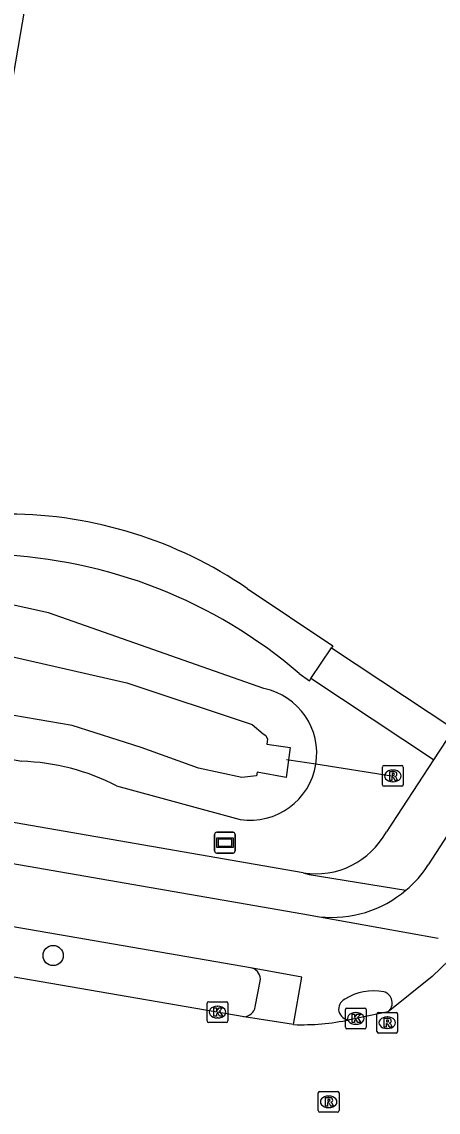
# Model space of a CAD drawing. Extents: x 161258 to 161838, y 380836 to 381727.
# Drawn here: x 161479.4 to 161499.5, y 380867.4 to 380920 of the extents above; entities that cross this region are included whole.
import ezdxf

# ---------------------------------------------------------------- set-up
doc = ezdxf.new("R2010")
doc.units = 0
for name, color, linetype in [('IMGEO_Boom', 7, 'Continuous'), ('IMGEO_Damwand', 7, 'Continuous'), ('IMGEO_Duiker', 7, 'Continuous'), ('IMGEO_Fietspad_gesloten', 7, 'Continuous'), ('IMGEO_Groenvoorziening', 7, 'Continuous'), ('IMGEO_Kolk', 7, 'Continuous'), ('IMGEO_Pand', 7, 'Continuous'), ('IMGEO_Rijbaan_lokaal_gesloten', 7, 'Continuous'), ('IMGEO_Rioolput', 7, 'Continuous'), ('IMGEO_Verklikker', 7, 'Continuous'), ('IMGEO_Voetpad_gesloten', 7, 'Continuous'), ('IMGEO_Voetpad_open', 7, 'Continuous'), ('IMGEO_Waterloop', 7, 'Continuous')]:
    doc.layers.add(name, color=color, linetype=linetype)

msp = doc.modelspace()

# ---------------------------------------------------------------- linework, layer by layer
at = {"layer": 'IMGEO_Boom'}
msp.add_circle((161480.898, 380874.976), 0.489, dxfattribs=at)
at = {"layer": 'IMGEO_Damwand'}
msp.add_lwpolyline([(161491.246, 380885.423), (161491.214, 380885.181), (161492.324, 380885.02), (161492.147, 380883.571), (161490.747, 380883.829), (161490.715, 380883.652)], dxfattribs=at)
at = {"layer": 'IMGEO_Duiker'}
msp.add_lwpolyline([(161497.225, 380883.636), (161493.574, 380884.204), (161492.273, 380884.406), (161492.16, 380884.424)], dxfattribs=at)
at = {"layer": 'IMGEO_Fietspad_gesloten'}
for points in [[(161581.633, 381006.84), (161581.562, 381006.731), (161578.938, 381002.688), (161504.207, 380887.394), (161498.991, 380879.345)], [(161442.234, 380885.779), (161492.944, 380876.987), (161493.75, 380876.843)], [(161490.507, 380874.372), (161441.231, 380882.873)], [(161493.75, 380876.843), (161499.475, 380875.817)], [(161492.496, 380871.642), (161492.898, 380873.933), (161490.507, 380874.372)]]:
    msp.add_lwpolyline(points, dxfattribs=at)
for centre, radius, start, end in [((161494.329, 380882.374), 5.56, 310.2082, 326.9881), ((161494.327, 380882.375), 5.562, 264.0506, 310.2186), ((161495.185, 380872.394), 0.515, 114.4134, 271.5673), ((161496.361, 380870.718), 2.556, 79.0262, 122.9351), ((161496.697, 380872.687), 0.56, 309.8224, 74.3832)]:
    msp.add_arc(centre, radius, start, end, dxfattribs=at)
at = {"layer": 'IMGEO_Groenvoorziening'}
for points in [[(161491.068, 380887.862), (161480.668, 380891.515), (161476.284, 380892.48), (161466.186, 380894.295), (161455.971, 380895.388)], [(161445.917, 380889.274), (161448.625, 380889.039), (161464.412, 380886.545), (161474.262, 380885.271), (161479.386, 380884.35)], [(161483.958, 380883.163), (161489.912, 380881.545)]]:
    msp.add_lwpolyline(points, dxfattribs=at)
for centre, radius, start, end in [((161490.405, 380884.721), 3.21, 350.7396, 78.0884), ((161479.039, 380873.616), 10.739, 62.7417, 88.1502), ((161490.404, 380884.719), 3.212, 261.1896, 350.7777)]:
    msp.add_arc(centre, radius, start, end, dxfattribs=at)
at = {"layer": 'IMGEO_Kolk'}
for p, q in [((161488.328, 380871.819), (161488.328, 380872.671)), ((161488.403, 380872.745), (161489.255, 380872.745)), ((161488.816, 380872.525), (161488.841, 380872.525)), ((161489.329, 380872.671), (161489.329, 380871.819)), ((161494.996, 380871.514), (161494.996, 380872.366)), ((161495.071, 380872.44), (161495.923, 380872.44)), ((161495.997, 380872.366), (161495.997, 380871.514)), ((161489.255, 380871.745), (161488.403, 380871.745)), ((161488.839, 380871.965), (161488.814, 380871.965)), ((161495.484, 380872.22), (161495.509, 380872.22)), ((161495.923, 380871.44), (161495.071, 380871.44)), ((161495.507, 380871.66), (161495.482, 380871.66))]:
    msp.add_line(p, q, dxfattribs=at)
for points in [[(161488.328, 380871.819), (161488.328, 380872.671)], [(161488.403, 380872.745), (161489.255, 380872.745)], [(161488.649, 380872.445), (161488.772, 380872.445), (161488.772, 380872.294), (161488.902, 380872.445), (161489.066, 380872.445), (161488.92, 380872.294), (161489.073, 380872.045), (161488.921, 380872.045), (161488.836, 380872.209), (161488.772, 380872.142), (161488.772, 380872.045), (161488.649, 380872.045), (161488.649, 380872.445)], [(161489.329, 380872.671), (161489.329, 380871.819)], [(161494.996, 380871.514), (161494.996, 380872.366)], [(161495.071, 380872.44), (161495.923, 380872.44)], [(161495.997, 380872.366), (161495.997, 380871.514)], [(161489.255, 380871.745), (161488.403, 380871.745)], [(161495.317, 380872.14), (161495.44, 380872.14), (161495.44, 380871.989), (161495.57, 380872.14), (161495.734, 380872.14), (161495.588, 380871.989), (161495.741, 380871.74), (161495.589, 380871.74), (161495.504, 380871.904), (161495.44, 380871.837), (161495.44, 380871.74), (161495.317, 380871.74), (161495.317, 380872.14)], [(161495.923, 380871.44), (161495.071, 380871.44)]]:
    msp.add_lwpolyline(points, dxfattribs=at)
for centre, start, end in [((161488.405, 380872.669), 91.552, 178.448), ((161488.405, 380872.669), 91.552, 178.448), ((161489.253, 380872.669), 1.552, 88.448), ((161489.253, 380872.669), 1.552, 88.448), ((161495.073, 380872.364), 91.552, 178.448), ((161495.073, 380872.364), 91.552, 178.448), ((161495.921, 380872.364), 1.552, 88.448), ((161495.921, 380872.364), 1.552, 88.448), ((161488.405, 380871.821), 181.552, 268.448), ((161488.405, 380871.821), 181.552, 268.448), ((161489.253, 380871.821), 271.552, 358.448), ((161489.253, 380871.821), 271.552, 358.448), ((161495.073, 380871.516), 181.552, 268.448), ((161495.073, 380871.516), 181.552, 268.448), ((161495.921, 380871.516), 271.552, 358.448), ((161495.921, 380871.516), 271.552, 358.448)]:
    msp.add_arc(centre, 0.0765, start, end, dxfattribs=at)
for centre, major_axis, ratio, start_param, end_param in [((161488.815, 380872.245), (-0.387, 0.002), 0.722429, 4.712389, 7.853982), ((161488.84, 380872.245), (-0.39, 0.002), 0.717154, 1.570796, 4.712389), ((161495.483, 380871.94), (-0.387, 0.002), 0.722429, 4.712389, 7.853982), ((161495.508, 380871.94), (-0.39, 0.002), 0.717154, 1.570796, 4.712389)]:
    msp.add_ellipse(centre, major_axis=major_axis, ratio=ratio, start_param=start_param, end_param=end_param, dxfattribs=at)
at = {"layer": 'IMGEO_Pand'}
msp.add_lwpolyline([(161467.112, 380961.61), (161466.768, 380959.497), (161484.617, 380956.479), (161485.016, 380958.571), (161485.967, 380958.39), (161485.177, 380953.62), (161481.981, 380934.334), (161483.164, 380934.132), (161482.561, 380930.592), (161481.259, 380930.814), (161478.315, 380913.67), (161478.183, 380913.693), (161477.473, 380913.814), (161459.352, 380916.915), (161458.632, 380917.038), (161458.494, 380917.062), (161463.634, 380947.032), (161464.19, 380950.274), (161465.344, 380957.003), (161466.161, 380961.765), (161467.112, 380961.61)], dxfattribs=at)
at = {"layer": 'IMGEO_Rijbaan_lokaal_gesloten'}
for points in [[(161490.105, 380872.025), (161441.405, 380880.42)], [(161500.831, 380875.559), (161499.175, 380873.962), (161497.056, 380872.257)], [(161492.496, 380871.642), (161490.105, 380872.025)], [(161497.056, 380872.257), (161495.199, 380871.879)]]:
    msp.add_lwpolyline(points, dxfattribs=at)
msp.add_arc((161492.843, 380883.214), 11.578, 268.2814, 281.7404, dxfattribs=at)
at = {"layer": 'IMGEO_Rioolput'}
for p, q in [((161496.787, 380883.218), (161496.787, 380884.07)), ((161496.862, 380884.144), (161497.714, 380884.144)), ((161497.275, 380883.924), (161497.3, 380883.924)), ((161497.788, 380884.07), (161497.788, 380883.218)), ((161497.298, 380883.364), (161497.273, 380883.364)), ((161497.714, 380883.144), (161496.862, 380883.144)), ((161496.516, 380871.308), (161496.516, 380872.16)), ((161496.591, 380872.234), (161497.443, 380872.234)), ((161497.004, 380872.014), (161497.029, 380872.014)), ((161497.517, 380872.16), (161497.517, 380871.308)), ((161497.443, 380871.234), (161496.591, 380871.234)), ((161497.027, 380871.454), (161497.002, 380871.454)), ((161493.689, 380867.491), (161493.689, 380868.343)), ((161493.764, 380868.417), (161494.616, 380868.417)), ((161494.177, 380868.197), (161494.202, 380868.197)), ((161494.69, 380868.343), (161494.69, 380867.491)), ((161494.2, 380867.637), (161494.175, 380867.637)), ((161494.616, 380867.417), (161493.764, 380867.417))]:
    msp.add_line(p, q, dxfattribs=at)
for points in [[(161496.787, 380883.218), (161496.787, 380884.07)], [(161496.862, 380884.144), (161497.714, 380884.144)], [(161497.376, 380883.842), (161497.124, 380883.844), (161497.124, 380883.444)], [(161497.788, 380884.07), (161497.788, 380883.218)], [(161497.124, 380883.444), (161497.248, 380883.444), (161497.248, 380883.606), (161497.259, 380883.606)], [(161497.302, 380883.763), (161497.248, 380883.763), (161497.248, 380883.682)], [(161497.248, 380883.682), (161497.3, 380883.682)], [(161497.306, 380883.577), (161497.377, 380883.444), (161497.517, 380883.444), (161497.452, 380883.57)], [(161497.714, 380883.144), (161496.862, 380883.144)], [(161496.516, 380871.308), (161496.516, 380872.16)], [(161496.591, 380872.234), (161497.443, 380872.234)], [(161497.105, 380871.932), (161496.853, 380871.934), (161496.853, 380871.534)], [(161497.031, 380871.853), (161496.977, 380871.853), (161496.977, 380871.772)], [(161496.977, 380871.772), (161497.029, 380871.772)], [(161497.517, 380872.16), (161497.517, 380871.308)], [(161497.443, 380871.234), (161496.591, 380871.234)], [(161496.853, 380871.534), (161496.977, 380871.534), (161496.977, 380871.696), (161496.988, 380871.696)], [(161497.035, 380871.667), (161497.106, 380871.534), (161497.246, 380871.534), (161497.181, 380871.66)], [(161493.689, 380867.491), (161493.689, 380868.343)], [(161493.764, 380868.417), (161494.616, 380868.417)], [(161494.278, 380868.115), (161494.026, 380868.117), (161494.026, 380867.717)], [(161494.69, 380868.343), (161494.69, 380867.491)], [(161494.026, 380867.717), (161494.15, 380867.717), (161494.15, 380867.879), (161494.161, 380867.879)], [(161494.204, 380868.036), (161494.15, 380868.036), (161494.15, 380867.955)], [(161494.15, 380867.955), (161494.202, 380867.955)], [(161494.208, 380867.85), (161494.279, 380867.717), (161494.419, 380867.717), (161494.354, 380867.843)], [(161494.616, 380867.417), (161493.764, 380867.417)]]:
    msp.add_lwpolyline(points, dxfattribs=at)
for centre, radius, start, end in [((161496.864, 380884.068), 0.0765, 91.552, 178.448), ((161496.864, 380884.068), 0.0765, 91.552, 178.448), ((161497.375, 380883.732), 0.109, 350.3612, 89.416), ((161497.712, 380884.068), 0.0765, 1.552, 88.448), ((161497.712, 380884.068), 0.0765, 1.552, 88.448), ((161497.258, 380883.553), 0.0533, 26.0293, 88.6989), ((161497.284, 380883.871), 0.19, 274.7715, 282.9687), ((161497.308, 380883.667), 0.0964, 77.0061, 93.1865), ((161497.322, 380883.724), 0.0378, 276.6634, 79.6772), ((161497.373, 380883.732), 0.112, 277.5842, 350.9817), ((161497.357, 380883.517), 0.108, 29.5134, 73.7905), ((161496.864, 380883.22), 0.0765, 181.552, 268.448), ((161496.864, 380883.22), 0.0765, 181.552, 268.448), ((161497.712, 380883.22), 0.0765, 271.552, 358.448), ((161497.712, 380883.22), 0.0765, 271.552, 358.448), ((161496.593, 380872.158), 0.0765, 91.552, 178.448), ((161496.593, 380872.158), 0.0765, 91.552, 178.448), ((161497.013, 380871.961), 0.19, 274.7715, 282.9687), ((161497.037, 380871.757), 0.0964, 77.0061, 93.1865), ((161497.051, 380871.814), 0.0378, 276.6634, 79.6772), ((161497.104, 380871.822), 0.109, 350.3612, 89.416), ((161497.102, 380871.822), 0.112, 277.5842, 350.9817), ((161497.441, 380872.158), 0.0765, 1.552, 88.448), ((161497.441, 380872.158), 0.0765, 1.552, 88.448), ((161496.593, 380871.31), 0.0765, 181.552, 268.448), ((161496.593, 380871.31), 0.0765, 181.552, 268.448), ((161496.987, 380871.643), 0.0533, 26.0293, 88.6989), ((161497.086, 380871.607), 0.108, 29.5134, 73.7905), ((161497.441, 380871.31), 0.0765, 271.552, 358.448), ((161497.441, 380871.31), 0.0765, 271.552, 358.448), ((161493.766, 380868.341), 0.0765, 91.552, 178.448), ((161493.766, 380868.341), 0.0765, 91.552, 178.448), ((161494.277, 380868.005), 0.109, 350.3612, 89.416), ((161494.614, 380868.341), 0.0765, 1.552, 88.448), ((161494.614, 380868.341), 0.0765, 1.552, 88.448), ((161494.16, 380867.826), 0.0533, 26.0293, 88.6989), ((161494.186, 380868.144), 0.19, 274.7715, 282.9687), ((161494.21, 380867.94), 0.0964, 77.0061, 93.1865), ((161494.224, 380867.997), 0.0378, 276.6634, 79.6772), ((161494.275, 380868.005), 0.112, 277.5842, 350.9817), ((161494.259, 380867.79), 0.108, 29.5134, 73.7905), ((161493.766, 380867.493), 0.0765, 181.552, 268.448), ((161493.766, 380867.493), 0.0765, 181.552, 268.448), ((161494.614, 380867.493), 0.0765, 271.552, 358.448), ((161494.614, 380867.493), 0.0765, 271.552, 358.448)]:
    msp.add_arc(centre, radius, start, end, dxfattribs=at)
for centre, major_axis, ratio, start_param, end_param in [((161497.274, 380883.644), (-0.387, 0.002), 0.722429, 4.712389, 7.853982), ((161497.299, 380883.644), (-0.39, 0.002), 0.717154, 1.570796, 4.712389), ((161497.003, 380871.734), (-0.387, 0.002), 0.722429, 4.712389, 7.853982), ((161497.028, 380871.734), (-0.39, 0.002), 0.717154, 1.570796, 4.712389), ((161494.176, 380867.917), (-0.387, 0.002), 0.722429, 4.712389, 7.853982), ((161494.201, 380867.917), (-0.39, 0.002), 0.717154, 1.570796, 4.712389)]:
    msp.add_ellipse(centre, major_axis=major_axis, ratio=ratio, start_param=start_param, end_param=end_param, dxfattribs=at)
at = {"layer": 'IMGEO_Verklikker'}
for p, q in [((161488.687, 380880.021), (161488.687, 380880.821)), ((161488.687, 380880.821), (161488.687, 380880.021)), ((161488.787, 380880.921), (161489.577, 380880.921)), ((161489.577, 380880.921), (161488.787, 380880.921)), ((161489.677, 380880.821), (161489.677, 380880.021)), ((161489.677, 380880.021), (161489.677, 380880.821)), ((161489.577, 380879.921), (161488.787, 380879.921)), ((161488.787, 380879.921), (161489.577, 380879.921))]:
    msp.add_line(p, q, dxfattribs=at)
for points in [[(161488.788, 380880.653), (161489.576, 380880.653), (161489.576, 380880.189), (161488.788, 380880.189), (161488.788, 380880.653)], [(161488.853, 380880.588), (161488.853, 380880.254), (161489.511, 380880.254), (161489.511, 380880.588), (161488.853, 380880.588)]]:
    msp.add_lwpolyline(points, dxfattribs=at)
for centre, start, end in [((161488.787, 380880.821), 90, 180), ((161488.787, 380880.821), 90, 180), ((161489.577, 380880.821), 0, 90), ((161489.577, 380880.821), 360, 90), ((161488.787, 380880.021), 180, 270), ((161488.787, 380880.021), 180, 270), ((161489.577, 380880.021), 270, 0), ((161489.577, 380880.021), 270, 0)]:
    msp.add_arc(centre, 0.1, start, end, dxfattribs=at)
at = {"layer": 'IMGEO_Voetpad_gesloten'}
for points in [[(161490.257, 380892.689), (161494.395, 380889.926), (161494.323, 380889.817)], [(161493.333, 380888.335), (161494.323, 380889.817)], [(161492.769, 380888.588), (161493.269, 380888.238), (161493.333, 380888.335)]]:
    msp.add_lwpolyline(points, dxfattribs=at)
for centre, radius, start, end in [((161478.643, 380875.696), 20.583, 55.6506, 89.6504), ((161477.236, 380870.46), 23.872, 49.4087, 87.8111)]:
    msp.add_arc(centre, radius, start, end, dxfattribs=at)
at = {"layer": 'IMGEO_Voetpad_open'}
for points in [[(161494.323, 380889.817), (161500.227, 380885.918)], [(161499.245, 380884.419), (161493.333, 380888.335)], [(161492.959, 380878.963), (161440.988, 380887.991)], [(161500.227, 380885.918), (161499.245, 380884.419)], [(161499.245, 380884.419), (161496.974, 380880.952)], [(161492.959, 380878.963), (161493.243, 380878.888), (161497.918, 380878.128)], [(161490.649, 380872.497), (161490.892, 380873.743)]]:
    msp.add_lwpolyline(points, dxfattribs=at)
for centre, radius, start, end in [((161493.561, 380882.794), 3.878, 261.0659, 331.641), ((161490.317, 380873.824), 0.58, 352.0125, 70.9276), ((161490.077, 380872.607), 0.582, 272.7352, 349.1577)]:
    msp.add_arc(centre, radius, start, end, dxfattribs=at)
at = {"layer": 'IMGEO_Waterloop'}
msp.add_lwpolyline([(161478.53, 380889.479), (161484.453, 380888.127), (161490.506, 380886.131), (161491.037, 380885.68), (161491.166, 380885.6), (161491.246, 380885.423), (161491.214, 380885.181), (161492.324, 380885.02), (161492.147, 380883.571), (161490.747, 380883.829), (161490.715, 380883.652), (161489.999, 380883.563), (161487.906, 380884.014), (161485.137, 380885.012), (161481.822, 380886.074), (161475.609, 380887.137)], dxfattribs=at)

doc.saveas('drawing.dxf')
